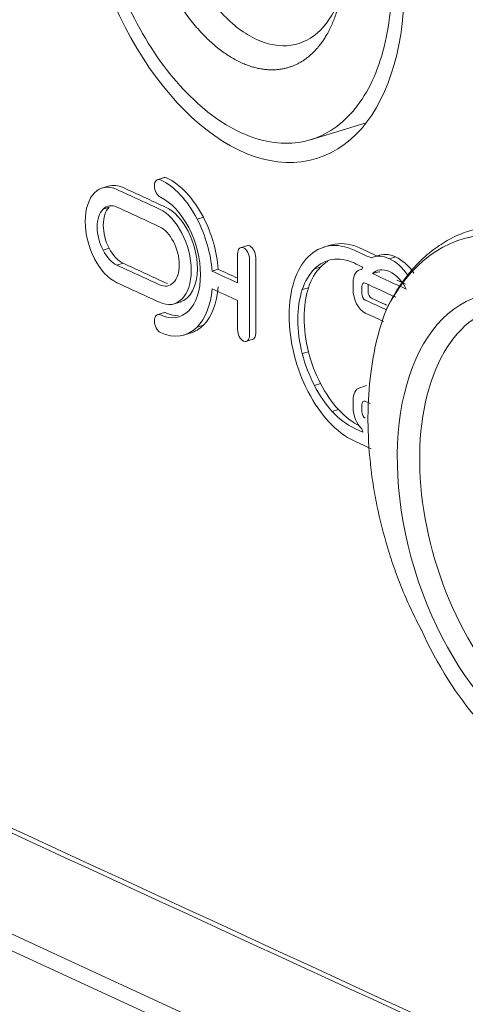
# Model space of a CAD drawing. Header units: millimetres. Extents: x 990 to 1809, y 0 to 562.
# Tile 494 of 550: x 1626.75 to 1632.35, y 127.44 to 139.81. Entities that reach past the tile are written whole.
import ezdxf

# ---------------------------------------------------------------- set-up
doc = ezdxf.new("R2010")
doc.units = ezdxf.units.MM
doc.layers.add('1', color=7, linetype='Continuous', true_color=0xffffff)
doc.layers.add('10', color=7, linetype='Continuous')

msp = doc.modelspace()

# ---------------------------------------------------------------- linework, layer by layer
at = {"layer": '1', "color": 7, "linetype": 'Continuous', "lineweight": 18}
for p, q in [((1549.81, 163.559), (1653.312, 115.815)), ((1628.571, 137.83), (1628.474, 137.8)), ((1627.876, 137.723), (1627.779, 137.693)), ((1627.798, 137.43), (1627.875, 137.454)), ((1629.058, 137.328), (1628.98, 137.305)), ((1629.616, 136.974), (1629.519, 136.945)), ((1630.663, 136.981), (1630.566, 136.952)), ((1630.711, 136.992), (1630.634, 136.968)), ((1627.798, 136.915), (1627.875, 136.939)), ((1631.286, 136.856), (1631.189, 136.827)), ((1627.973, 136.727), (1628.051, 136.75)), ((1631.472, 136.83), (1631.395, 136.807)), ((1629.245, 136.675), (1629.168, 136.651)), ((1630.53, 136.703), (1630.452, 136.679)), ((1631.05, 136.677), (1631.012, 136.665)), ((1631.183, 136.62), (1631.261, 136.643)), ((1630.378, 136.443), (1630.301, 136.419)), ((1628.681, 136.238), (1628.778, 136.268)), ((1628.571, 136.132), (1628.474, 136.102)), ((1629.058, 135.973), (1628.98, 135.949)), ((1628.81, 135.847), (1628.907, 135.876)), ((1629.588, 135.766), (1629.685, 135.796)), ((1630.378, 135.638), (1630.301, 135.615)), ((1630.53, 135.239), (1630.452, 135.215)), ((1631.108, 135.213), (1631.012, 135.183)), ((1630.754, 134.912), (1630.677, 134.888))]:
    msp.add_line(p, q, dxfattribs=at)
msp.add_ellipse((1629.529, 141.174), major_axis=(0.95, -3.108), ratio=0.585049, dxfattribs=at)
for points in [[(1554.302, 161.695), (1582.543, 148.668), (1610.783, 135.641), (1639.023, 122.614)], [(1629.058, 137.328), (1629.164, 137.124), (1629.229, 136.896), (1629.245, 136.675)], [(1628.98, 137.305), (1629.086, 137.101), (1629.151, 136.872), (1629.168, 136.651)], [(1627.798, 136.915), (1627.845, 136.824), (1627.907, 136.757), (1627.973, 136.727)], [(1627.875, 136.939), (1627.923, 136.848), (1627.985, 136.781), (1628.051, 136.75)], [(1631.167, 136.817), (1631.232, 136.849), (1631.311, 136.846), (1631.395, 136.807)], [(1631.244, 136.841), (1631.31, 136.873), (1631.389, 136.87), (1631.472, 136.83)], [(1630.677, 136.798), (1630.593, 136.785), (1630.517, 136.744), (1630.452, 136.679)], [(1630.622, 136.774), (1630.589, 136.755), (1630.559, 136.731), (1630.53, 136.703)], [(1631.395, 136.807), (1631.479, 136.768), (1631.558, 136.698), (1631.623, 136.604)], [(1631.472, 136.83), (1631.556, 136.792), (1631.635, 136.722), (1631.701, 136.628)], [(1629.168, 136.651), (1629.274, 136.602), (1629.381, 136.553), (1629.488, 136.504)], [(1629.245, 136.675), (1629.326, 136.638), (1629.407, 136.6), (1629.488, 136.563)], [(1630.452, 136.679), (1630.387, 136.614), (1630.336, 136.526), (1630.301, 136.419)], [(1630.53, 136.703), (1630.465, 136.638), (1630.414, 136.55), (1630.378, 136.443)], [(1631.048, 136.672), (1631.052, 136.683), (1631.056, 136.693), (1631.061, 136.703)], [(1631.183, 136.62), (1631.324, 136.555), (1631.465, 136.49), (1631.606, 136.424)], [(1631.261, 136.643), (1631.264, 136.642), (1631.268, 136.64), (1631.272, 136.638)], [(1631.488, 136.539), (1631.524, 136.522), (1631.561, 136.505), (1631.597, 136.488)], [(1629.168, 136.43), (1629.151, 136.224), (1629.086, 136.056), (1628.98, 135.949)], [(1629.245, 136.454), (1629.229, 136.248), (1629.164, 136.08), (1629.058, 135.973)], [(1629.488, 136.283), (1629.381, 136.332), (1629.274, 136.381), (1629.168, 136.43)], [(1629.058, 135.973), (1629.009, 135.924), (1628.955, 135.891), (1628.896, 135.873)], [(1630.374, 135.137), (1630.299, 135.282), (1630.24, 135.437), (1630.199, 135.599)], [(1630.301, 135.615), (1630.336, 135.475), (1630.387, 135.34), (1630.452, 135.215)], [(1630.378, 135.638), (1630.414, 135.499), (1630.465, 135.364), (1630.53, 135.239)], [(1630.53, 135.239), (1630.595, 135.113), (1630.67, 135.003), (1630.754, 134.912)], [(1630.634, 134.76), (1630.537, 134.866), (1630.45, 134.992), (1630.374, 135.137)], [(1630.452, 135.215), (1630.517, 135.09), (1630.593, 134.979), (1630.677, 134.888)], [(1631.061, 134.63), (1631.056, 134.644), (1631.052, 134.658), (1631.048, 134.672)], [(1639.803, 123.525), (1633.46, 126.451), (1627.117, 129.377), (1620.774, 132.303)], [(1639.88, 123.549), (1633.537, 126.475), (1627.194, 129.401), (1620.851, 132.326)]]:
    msp.add_open_spline(points, degree=3, dxfattribs=at)
for points, knots in [([(1628.561, 137.827), (1628.572, 137.83), (1628.584, 137.829), (1628.596, 137.823), (1628.77, 137.743), (1628.934, 137.567), (1629.058, 137.328)], [0, 0, 0, 0, 0.234119, 0.234119, 0.234119, 1, 1, 1, 1]), ([(1627.973, 136.506), (1627.753, 136.608), (1627.574, 136.953), (1627.574, 137.599), (1627.753, 137.779), (1627.973, 137.677), (1628.151, 137.595), (1628.329, 137.513), (1628.507, 137.431), (1628.727, 137.33), (1628.906, 136.984), (1628.906, 136.338), (1628.727, 136.158), (1628.507, 136.26), (1628.329, 136.342), (1628.151, 136.424), (1627.973, 136.506)], [0, 0, 0, 0, 0.166667, 0.166667, 0.333333, 0.333333, 0.333333, 0.5, 0.5, 0.5, 0.666667, 0.666667, 0.833333, 0.833333, 0.833333, 1, 1, 1, 1]), ([(1627.868, 137.72), (1627.923, 137.736), (1627.985, 137.731), (1628.051, 137.701), (1628.229, 137.619), (1628.406, 137.537), (1628.584, 137.455), (1628.805, 137.353), (1628.983, 137.008), (1628.983, 136.459), (1628.896, 136.303), (1628.767, 136.264)], [0, 0, 0, 0, 0.099614, 0.099614, 0.099614, 0.432978, 0.432978, 0.432978, 0.766343, 0.766343, 1, 1, 1, 1]), ([(1628.874, 137.198), (1628.779, 137.382), (1628.652, 137.517), (1628.519, 137.579), (1628.477, 137.598), (1628.443, 137.663), (1628.443, 137.785), (1628.477, 137.819), (1628.519, 137.8), (1628.693, 137.719), (1628.856, 137.544), (1628.98, 137.305)], [0, 0, 0, 0, 0.25, 0.25, 0.25, 0.5, 0.5, 0.75, 0.75, 0.75, 1, 1, 1, 1]), ([(1628.682, 137.022), (1628.635, 137.113), (1628.573, 137.18), (1628.507, 137.21), (1628.329, 137.292), (1628.151, 137.375), (1627.973, 137.457), (1627.907, 137.487), (1627.845, 137.477), (1627.798, 137.43)], [0, 0, 0, 0, 0.333333, 0.333333, 0.333333, 0.666667, 0.666667, 0.666667, 1, 1, 1, 1]), ([(1627.875, 137.454), (1627.828, 137.406), (1627.802, 137.327), (1627.802, 137.133), (1627.828, 137.03), (1627.875, 136.939)], [0, 0, 0, 0, 0.5, 0.5, 1, 1, 1, 1]), ([(1627.798, 137.43), (1627.751, 137.383), (1627.725, 137.303), (1627.725, 137.109), (1627.751, 137.006), (1627.798, 136.915)], [0, 0, 0, 0, 0.5, 0.5, 1, 1, 1, 1]), ([(1628.874, 136.154), (1628.969, 136.251), (1629.022, 136.412), (1629.022, 136.804), (1628.969, 137.014), (1628.874, 137.198)], [0, 0, 0, 0, 0.5, 0.5, 1, 1, 1, 1]), ([(1628.682, 136.507), (1628.729, 136.554), (1628.756, 136.634), (1628.756, 136.828), (1628.729, 136.931), (1628.682, 137.022)], [0, 0, 0, 0, 0.5, 0.5, 1, 1, 1, 1]), ([(1629.488, 136.504), (1629.488, 136.625), (1629.488, 136.747), (1629.488, 136.868), (1629.488, 136.929), (1629.521, 136.963), (1629.604, 136.925), (1629.638, 136.86), (1629.638, 136.799), (1629.638, 136.482), (1629.638, 136.165), (1629.638, 135.849), (1629.638, 135.788), (1629.604, 135.754), (1629.521, 135.792), (1629.488, 135.857), (1629.488, 135.918), (1629.488, 136.04), (1629.488, 136.161), (1629.488, 136.283)], [0, 0, 0, 0, 0.142857, 0.142857, 0.142857, 0.285714, 0.285714, 0.428571, 0.428571, 0.428571, 0.571429, 0.571429, 0.571429, 0.714286, 0.714286, 0.857143, 0.857143, 0.857143, 1, 1, 1, 1]), ([(1629.606, 136.971), (1629.616, 136.975), (1629.628, 136.974), (1629.682, 136.949), (1629.716, 136.883), (1629.716, 136.823), (1629.716, 136.506), (1629.716, 136.189), (1629.716, 135.872), (1629.716, 135.83), (1629.699, 135.8), (1629.675, 135.793)], [0, 0, 0, 0, 0.100772, 0.100772, 0.433784, 0.433784, 0.433784, 0.766796, 0.766796, 0.766796, 1, 1, 1, 1]), ([(1630.199, 136.53), (1630.24, 136.654), (1630.299, 136.755), (1630.449, 136.906), (1630.537, 136.952), (1630.634, 136.968)], [0, 0, 0, 0, 0.5, 0.5, 1, 1, 1, 1]), ([(1630.634, 136.968), (1630.735, 136.984), (1630.841, 136.967), (1630.951, 136.916), (1631.023, 136.883), (1631.095, 136.85), (1631.167, 136.817)], [0, 0, 0, 0, 0.5, 0.5, 0.5, 1, 1, 1, 1]), ([(1630.711, 136.992), (1630.812, 137.008), (1630.919, 136.991), (1631.029, 136.94), (1631.1, 136.907), (1631.172, 136.874), (1631.244, 136.841)], [0, 0, 0, 0, 0.5, 0.5, 0.5, 1, 1, 1, 1]), ([(1627.973, 136.727), (1628.151, 136.645), (1628.329, 136.563), (1628.507, 136.481), (1628.573, 136.45), (1628.635, 136.459), (1628.682, 136.507)], [0, 0, 0, 0, 0.5, 0.5, 0.5, 1, 1, 1, 1]), ([(1628.051, 136.75), (1628.229, 136.668), (1628.406, 136.586), (1628.584, 136.504), (1628.592, 136.501), (1628.6, 136.498), (1628.608, 136.495)], [0, 0, 0, 0, 0.892858, 0.892858, 0.892858, 1, 1, 1, 1]), ([(1631.061, 136.703), (1631.024, 136.72), (1630.988, 136.737), (1630.951, 136.754), (1630.856, 136.797), (1630.764, 136.812), (1630.677, 136.798)], [0, 0, 0, 0, 0.5, 0.5, 0.5, 1, 1, 1, 1]), ([(1631.32, 136.02), (1631.244, 136.055), (1631.168, 136.09), (1631.092, 136.125), (1631.007, 136.164), (1630.938, 136.297), (1630.938, 136.422), (1630.938, 136.45), (1630.938, 136.478), (1630.938, 136.506), (1630.938, 136.608), (1630.985, 136.673), (1631.048, 136.672)], [0, 0, 0, 0, 0.111683, 0.111683, 0.111683, 0.407789, 0.407789, 0.407789, 0.703894, 0.703894, 0.703894, 1, 1, 1, 1]), ([(1631.606, 136.424), (1631.559, 136.522), (1631.481, 136.606), (1631.309, 136.685), (1631.231, 136.673), (1631.183, 136.62)], [0, 0, 0, 0, 0.5, 0.5, 1, 1, 1, 1]), ([(1630.199, 135.599), (1630.156, 135.767), (1630.135, 135.933), (1630.135, 136.256), (1630.156, 136.403), (1630.199, 136.53)], [0, 0, 0, 0, 0.5, 0.5, 1, 1, 1, 1]), ([(1631.474, 136.324), (1631.347, 136.382), (1631.219, 136.441), (1631.092, 136.5), (1631.068, 136.511), (1631.049, 136.491), (1631.049, 136.456), (1631.049, 136.428), (1631.049, 136.4), (1631.049, 136.371), (1631.049, 136.336), (1631.068, 136.299), (1631.092, 136.288), (1631.18, 136.247), (1631.268, 136.207), (1631.356, 136.166)], [0, 0, 0, 0, 0.155208, 0.155208, 0.155208, 0.401082, 0.401082, 0.401082, 0.646956, 0.646956, 0.646956, 0.89283, 0.89283, 0.89283, 1, 1, 1, 1]), ([(1631.126, 136.484), (1631.126, 136.483), (1631.126, 136.481), (1631.126, 136.452), (1631.126, 136.423), (1631.126, 136.395), (1631.126, 136.36), (1631.146, 136.322), (1631.17, 136.311), (1631.233, 136.282), (1631.296, 136.253), (1631.359, 136.224)], [0, 0, 0, 0, 0.018402, 0.018402, 0.442693, 0.442693, 0.442693, 0.866984, 0.866984, 0.866984, 1, 1, 1, 1]), ([(1630.301, 136.419), (1630.264, 136.309), (1630.245, 136.182), (1630.245, 135.903), (1630.264, 135.759), (1630.301, 135.615)], [0, 0, 0, 0, 0.5, 0.5, 1, 1, 1, 1]), ([(1630.378, 136.443), (1630.341, 136.332), (1630.323, 136.205), (1630.323, 135.927), (1630.341, 135.783), (1630.378, 135.638)], [0, 0, 0, 0, 0.5, 0.5, 1, 1, 1, 1]), ([(1628.98, 135.949), (1628.856, 135.825), (1628.693, 135.8), (1628.519, 135.881), (1628.477, 135.9), (1628.443, 135.965), (1628.443, 136.087), (1628.477, 136.121), (1628.519, 136.102), (1628.652, 136.04), (1628.779, 136.059), (1628.874, 136.154)], [0, 0, 0, 0, 0.25, 0.25, 0.25, 0.5, 0.5, 0.75, 0.75, 0.75, 1, 1, 1, 1]), ([(1628.562, 136.129), (1628.572, 136.132), (1628.584, 136.131), (1628.596, 136.125), (1628.648, 136.102), (1628.698, 136.09), (1628.746, 136.09)], [0, 0, 0, 0, 0.437507, 0.437507, 0.437507, 1, 1, 1, 1]), ([(1631.048, 134.672), (1630.985, 134.73), (1630.938, 134.837), (1630.938, 134.94), (1630.938, 134.968), (1630.938, 134.996), (1630.938, 135.024), (1630.938, 135.111), (1630.972, 135.171), (1631.021, 135.186)], [0, 0, 0, 0, 0.370636, 0.370636, 0.370636, 0.741273, 0.741273, 0.741273, 1, 1, 1, 1]), ([(1631.151, 134.99), (1631.131, 134.999), (1631.112, 135.008), (1631.092, 135.017), (1631.068, 135.028), (1631.049, 135.009), (1631.049, 134.973), (1631.049, 134.945), (1631.049, 134.917), (1631.049, 134.889), (1631.049, 134.854), (1631.068, 134.816), (1631.092, 134.805)], [0, 0, 0, 0, 0.031438, 0.031438, 0.031438, 0.354292, 0.354292, 0.354292, 0.677146, 0.677146, 0.677146, 1, 1, 1, 1]), ([(1630.677, 134.888), (1630.764, 134.794), (1630.856, 134.724), (1630.951, 134.68), (1630.988, 134.663), (1631.024, 134.646), (1631.061, 134.63)], [0, 0, 0, 0, 0.5, 0.5, 0.5, 1, 1, 1, 1]), ([(1630.754, 134.912), (1630.842, 134.818), (1630.934, 134.748), (1631.029, 134.704), (1631.029, 134.704), (1631.029, 134.704)], [0, 0, 0, 0, 0.996608, 0.996608, 1, 1, 1, 1]), ([(1631.167, 134.419), (1631.095, 134.452), (1631.023, 134.486), (1630.951, 134.519), (1630.841, 134.569), (1630.735, 134.65), (1630.634, 134.76)], [0, 0, 0, 0, 0.5, 0.5, 0.5, 1, 1, 1, 1])]:
    msp.add_open_spline(points, degree=3, knots=knots, dxfattribs=at)
at = {"layer": '10', "color": 7, "linetype": 'Continuous', "lineweight": 18}
msp.add_line((1630.405, 138.303), (1631.103, 138.516), dxfattribs=at)
for centre, major_axis, start_param, end_param in [((1633.419, 133.42), (1.11, -3.634), 5.80191, 9.982191), ((1633.574, 133.467), (0.833, -2.726), 2.660317, 6.283185), ((1633.419, 133.42), (0.986, -3.228), 4.932728, 5.80191)]:
    msp.add_ellipse(centre, major_axis=major_axis, ratio=0.585049, start_param=start_param, end_param=end_param, dxfattribs=at)
msp.add_ellipse((1633.419, 133.42), major_axis=(-0.891, 2.917), ratio=0.585049, dxfattribs=at)
for points, knots in [([(1631.425, 140.299), (1631.425, 139.935), (1631.375, 139.594), (1631.186, 139.009), (1631.045, 138.765), (1630.695, 138.412), (1630.485, 138.303), (1630.027, 138.236), (1629.779, 138.277), (1629.283, 138.506), (1629.035, 138.693), (1628.577, 139.183), (1628.367, 139.486), (1628.017, 140.162), (1627.876, 140.535), (1627.687, 141.295), (1627.637, 141.682), (1627.637, 142.046)], [0, 0, 0, 0, 0.125, 0.125, 0.25, 0.25, 0.375, 0.375, 0.5, 0.5, 0.625, 0.625, 0.75, 0.75, 0.875, 0.875, 1, 1, 1, 1]), ([(1628.589, 141.756), (1628.589, 141.537), (1628.618, 141.305), (1628.732, 140.849), (1628.816, 140.625), (1629.027, 140.22), (1629.153, 140.038), (1629.428, 139.744), (1629.576, 139.632), (1629.874, 139.495), (1630.022, 139.47), (1630.297, 139.51), (1630.423, 139.575), (1630.634, 139.787), (1630.718, 139.933), (1630.79, 140.157), (1630.804, 140.207), (1630.815, 140.258)], [0, 0, 0, 0, 0.137511, 0.137511, 0.275023, 0.275023, 0.412534, 0.412534, 0.550046, 0.550046, 0.687557, 0.687557, 0.825068, 0.825068, 0.96258, 0.96258, 1, 1, 1, 1]), ([(1631.352, 136.161), (1631.394, 136.249), (1631.44, 136.333), (1631.539, 136.489), (1631.591, 136.562), (1631.702, 136.697), (1631.761, 136.76), (1631.838, 136.831), (1631.854, 136.845), (1631.886, 136.873), (1631.902, 136.886), (1631.951, 136.925), (1631.984, 136.949), (1632.084, 137.017), (1632.223, 137.096), (1632.371, 137.15), (1632.484, 137.182), (1632.523, 137.192), (1632.581, 137.203), (1632.601, 137.207), (1632.641, 137.213), (1632.66, 137.215), (1632.76, 137.226), (1632.84, 137.229), (1633.003, 137.222), (1633.085, 137.212), (1633.251, 137.181), (1633.336, 137.159), (1633.442, 137.123), (1633.463, 137.116), (1633.506, 137.1), (1633.569, 137.076), (1633.633, 137.048), (1633.759, 136.989), (1633.927, 136.898), (1634.093, 136.785), (1634.196, 136.707), (1634.217, 136.691), (1634.258, 136.659), (1634.279, 136.642), (1634.341, 136.591), (1634.381, 136.556), (1634.502, 136.447), (1634.582, 136.37), (1634.737, 136.206), (1634.813, 136.119), (1634.887, 136.028)], [0, 0, 0, 0, 0.0625, 0.0625, 0.125, 0.125, 0.1875, 0.1875, 0.203125, 0.203125, 0.21875, 0.21875, 0.25, 0.25, 0.3125, 0.375, 0.375, 0.40625, 0.40625, 0.421875, 0.421875, 0.4375, 0.4375, 0.5, 0.5, 0.5625, 0.5625, 0.625, 0.625, 0.640625, 0.640625, 0.65625, 0.6875, 0.6875, 0.75, 0.8125, 0.8125, 0.828125, 0.828125, 0.84375, 0.84375, 0.875, 0.875, 0.9375, 0.9375, 1, 1, 1, 1]), ([(1631.791, 132.152), (1631.749, 132.231), (1631.668, 132.393), (1631.558, 132.644), (1631.492, 132.817), (1631.445, 132.948), (1631.43, 132.992), (1631.401, 133.081), (1631.387, 133.125), (1631.32, 133.347), (1631.275, 133.526), (1631.22, 133.795), (1631.204, 133.885), (1631.183, 134.02), (1631.177, 134.065), (1631.168, 134.132), (1631.165, 134.155), (1631.16, 134.2), (1631.137, 134.402), (1631.126, 134.599), (1631.125, 134.856), (1631.127, 134.94), (1631.133, 135.066), (1631.137, 135.128), (1631.142, 135.19), (1631.145, 135.232), (1631.147, 135.252), (1631.166, 135.436), (1631.192, 135.591), (1631.259, 135.887), (1631.301, 136.028), (1631.352, 136.161)], [0, 0, 0, 0, 0.0625, 0.125, 0.1875, 0.1875, 0.21875, 0.21875, 0.25, 0.25, 0.375, 0.375, 0.4375, 0.4375, 0.46875, 0.46875, 0.484375, 0.484375, 0.5, 0.625, 0.625, 0.6875, 0.6875, 0.71875, 0.734375, 0.734375, 0.75, 0.75, 0.875, 0.875, 1, 1, 1, 1])]:
    msp.add_open_spline(points, degree=3, knots=knots, dxfattribs=at)
msp.add_open_spline([(1630.825, 140.575), (1630.825, 140.198), (1630.628, 139.59), (1630.264, 139.224), (1629.789, 139.154), (1629.274, 139.391), (1628.798, 139.899), (1628.434, 140.602), (1628.237, 141.391), (1628.237, 141.769)], degree=2, dxfattribs=at)

doc.saveas('drawing.dxf')
